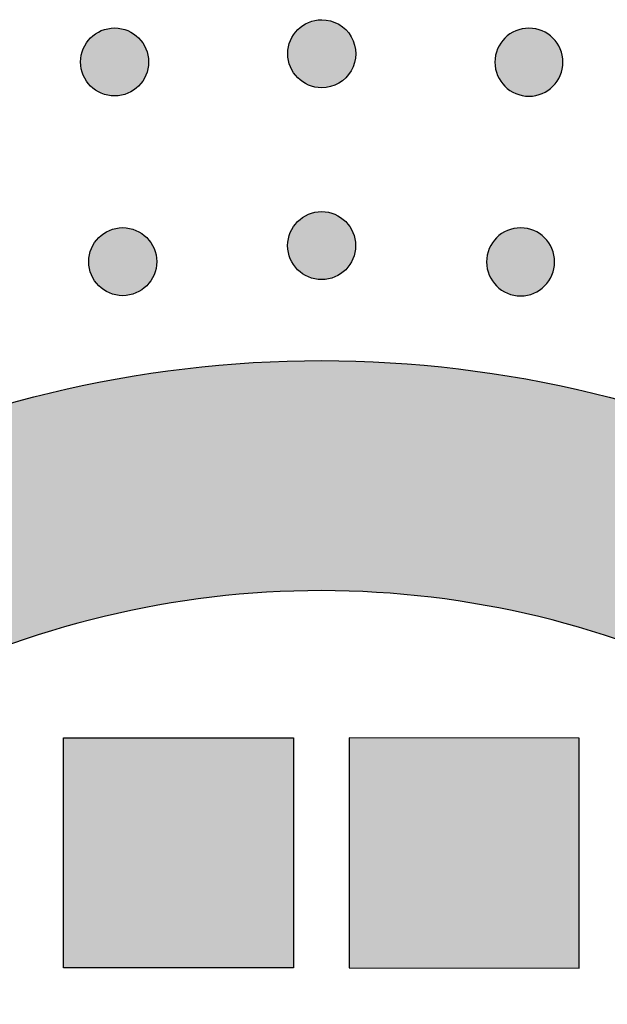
# Model space of a CAD drawing. Header units: millimetres. Extents: x -3873 to -97, y 912 to 4165.
# Tile 645 of 656: x -359 to -328, y 4113 to 4165. Entities that reach past the tile are written whole.
import ezdxf

# ---------------------------------------------------------------- set-up
doc = ezdxf.new("R2010")
doc.units = ezdxf.units.MM
doc.layers.add('pattern', color=7, linetype='Continuous', true_color=0x000000)

msp = doc.modelspace()

# ---------------------------------------------------------------- hatches: boundary and pattern name
at = {"layer": 'pattern'}
for points in [[(-342.766, 4164.637), (-342.727, 4164.636), (-342.687, 4164.635), (-342.647, 4164.632), (-342.607, 4164.629), (-342.566, 4164.625), (-342.526, 4164.62), (-342.485, 4164.614), (-342.443, 4164.607), (-342.402, 4164.598), (-342.361, 4164.589), (-342.32, 4164.579), (-342.278, 4164.568), (-342.237, 4164.555), (-342.195, 4164.542), (-342.154, 4164.527), (-342.113, 4164.511), (-342.072, 4164.495), (-342.032, 4164.477), (-341.992, 4164.458), (-341.952, 4164.438), (-341.912, 4164.416), (-341.873, 4164.394), (-341.834, 4164.371), (-341.796, 4164.346), (-341.758, 4164.321), (-341.721, 4164.295), (-341.684, 4164.267), (-341.648, 4164.239), (-341.613, 4164.209), (-341.579, 4164.179), (-341.545, 4164.148), (-341.512, 4164.116), (-341.48, 4164.083), (-341.449, 4164.049), (-341.419, 4164.015), (-341.389, 4163.979), (-341.361, 4163.943), (-341.334, 4163.907), (-341.307, 4163.87), (-341.282, 4163.832), (-341.258, 4163.793), (-341.234, 4163.755), (-341.212, 4163.715), (-341.191, 4163.676), (-341.171, 4163.636), (-341.152, 4163.595), (-341.134, 4163.555), (-341.118, 4163.514), (-341.102, 4163.473), (-341.087, 4163.432), (-341.074, 4163.39), (-341.062, 4163.349), (-341.05, 4163.307), (-341.04, 4163.266), (-341.031, 4163.225), (-341.023, 4163.183), (-341.016, 4163.142), (-341.01, 4163.101), (-341.005, 4163.061), (-341.001, 4163.02), (-340.998, 4162.98), (-340.995, 4162.94), (-340.994, 4162.9), (-340.994, 4162.861), (-340.994, 4162.821), (-340.996, 4162.782), (-340.998, 4162.741), (-341.001, 4162.701), (-341.005, 4162.661), (-341.01, 4162.62), (-341.016, 4162.579), (-341.024, 4162.538), (-341.032, 4162.497), (-341.041, 4162.455), (-341.051, 4162.414), (-341.063, 4162.372), (-341.075, 4162.331), (-341.089, 4162.29), (-341.103, 4162.249), (-341.119, 4162.208), (-341.136, 4162.167), (-341.154, 4162.126), (-341.173, 4162.086), (-341.193, 4162.046), (-341.214, 4162.006), (-341.236, 4161.967), (-341.259, 4161.928), (-341.284, 4161.89), (-341.309, 4161.852), (-341.336, 4161.815), (-341.363, 4161.779), (-341.392, 4161.743), (-341.421, 4161.707), (-341.451, 4161.673), (-341.482, 4161.639), (-341.515, 4161.606), (-341.547, 4161.574), (-341.581, 4161.543), (-341.616, 4161.513), (-341.651, 4161.484), (-341.687, 4161.455), (-341.723, 4161.428), (-341.761, 4161.402), (-341.798, 4161.376), (-341.837, 4161.352), (-341.876, 4161.329), (-341.915, 4161.307), (-341.955, 4161.285), (-341.995, 4161.265), (-342.035, 4161.246), (-342.076, 4161.229), (-342.116, 4161.212), (-342.157, 4161.196), (-342.199, 4161.182), (-342.24, 4161.168), (-342.281, 4161.156), (-342.323, 4161.145), (-342.364, 4161.135), (-342.406, 4161.125), (-342.447, 4161.117), (-342.488, 4161.11), (-342.529, 4161.104), (-342.57, 4161.099), (-342.61, 4161.095), (-342.651, 4161.092), (-342.691, 4161.09), (-342.73, 4161.088), (-342.77, 4161.088), (-342.809, 4161.088), (-342.849, 4161.09), (-342.889, 4161.092), (-342.929, 4161.095), (-342.97, 4161.099), (-343.01, 4161.105), (-343.051, 4161.111), (-343.092, 4161.118), (-343.134, 4161.126), (-343.175, 4161.135), (-343.216, 4161.146), (-343.258, 4161.157), (-343.299, 4161.169), (-343.34, 4161.183), (-343.382, 4161.197), (-343.423, 4161.213), (-343.463, 4161.23), (-343.504, 4161.248), (-343.544, 4161.267), (-343.584, 4161.287), (-343.624, 4161.308), (-343.663, 4161.33), (-343.702, 4161.354), (-343.74, 4161.378), (-343.778, 4161.404), (-343.815, 4161.43), (-343.852, 4161.457), (-343.888, 4161.486), (-343.923, 4161.515), (-343.957, 4161.546), (-343.991, 4161.577), (-344.024, 4161.609), (-344.056, 4161.642), (-344.087, 4161.676), (-344.117, 4161.71), (-344.147, 4161.745), (-344.175, 4161.781), (-344.202, 4161.818), (-344.229, 4161.855), (-344.254, 4161.893), (-344.278, 4161.931), (-344.302, 4161.97), (-344.324, 4162.009), (-344.345, 4162.049), (-344.365, 4162.089), (-344.384, 4162.129), (-344.402, 4162.17), (-344.418, 4162.211), (-344.434, 4162.252), (-344.448, 4162.293), (-344.462, 4162.334), (-344.474, 4162.376), (-344.486, 4162.417), (-344.496, 4162.459), (-344.505, 4162.5), (-344.513, 4162.541), (-344.52, 4162.582), (-344.526, 4162.623), (-344.531, 4162.664), (-344.535, 4162.705), (-344.538, 4162.745), (-344.541, 4162.785), (-344.542, 4162.825), (-344.542, 4162.864), (-344.542, 4162.903), (-344.54, 4162.943), (-344.538, 4162.983), (-344.535, 4163.023), (-344.531, 4163.064), (-344.526, 4163.105), (-344.519, 4163.146), (-344.512, 4163.187), (-344.504, 4163.228), (-344.495, 4163.269), (-344.485, 4163.311), (-344.473, 4163.352), (-344.461, 4163.393), (-344.447, 4163.435), (-344.433, 4163.476), (-344.417, 4163.517), (-344.4, 4163.558), (-344.382, 4163.598), (-344.363, 4163.639), (-344.343, 4163.679), (-344.322, 4163.718), (-344.3, 4163.758), (-344.277, 4163.796), (-344.252, 4163.835), (-344.227, 4163.872), (-344.2, 4163.91), (-344.173, 4163.946), (-344.144, 4163.982), (-344.115, 4164.017), (-344.085, 4164.052), (-344.053, 4164.085), (-344.021, 4164.118), (-343.988, 4164.15), (-343.955, 4164.181), (-343.92, 4164.212), (-343.885, 4164.241), (-343.849, 4164.269), (-343.812, 4164.297), (-343.775, 4164.323), (-343.737, 4164.348), (-343.699, 4164.373), (-343.66, 4164.396), (-343.621, 4164.418), (-343.581, 4164.439), (-343.541, 4164.459), (-343.501, 4164.478), (-343.46, 4164.496), (-343.42, 4164.513), (-343.378, 4164.528), (-343.337, 4164.543), (-343.296, 4164.556), (-343.255, 4164.569), (-343.213, 4164.58), (-343.172, 4164.59), (-343.13, 4164.599), (-343.089, 4164.607), (-343.048, 4164.614), (-343.007, 4164.62), (-342.966, 4164.625), (-342.926, 4164.63), (-342.885, 4164.633), (-342.845, 4164.635), (-342.806, 4164.636)], [(-352.326, 4163.686), (-352.354, 4163.713), (-352.383, 4163.74), (-352.413, 4163.767), (-352.444, 4163.793), (-352.475, 4163.819), (-352.508, 4163.844), (-352.541, 4163.869), (-352.575, 4163.893), (-352.61, 4163.916), (-352.646, 4163.939), (-352.682, 4163.961), (-352.72, 4163.982), (-352.758, 4164.003), (-352.796, 4164.023), (-352.836, 4164.041), (-352.876, 4164.059), (-352.917, 4164.076), (-352.958, 4164.092), (-353, 4164.108), (-353.042, 4164.122), (-353.085, 4164.135), (-353.129, 4164.147), (-353.173, 4164.158), (-353.217, 4164.168), (-353.262, 4164.176), (-353.307, 4164.184), (-353.352, 4164.19), (-353.397, 4164.196), (-353.443, 4164.2), (-353.489, 4164.203), (-353.535, 4164.205), (-353.58, 4164.205), (-353.626, 4164.205), (-353.672, 4164.203), (-353.718, 4164.2), (-353.764, 4164.196), (-353.809, 4164.19), (-353.854, 4164.184), (-353.899, 4164.176), (-353.944, 4164.168), (-353.988, 4164.158), (-354.032, 4164.147), (-354.076, 4164.135), (-354.119, 4164.122), (-354.161, 4164.108), (-354.203, 4164.092), (-354.244, 4164.076), (-354.285, 4164.059), (-354.325, 4164.041), (-354.365, 4164.023), (-354.403, 4164.003), (-354.441, 4163.982), (-354.479, 4163.961), (-354.515, 4163.939), (-354.551, 4163.916), (-354.586, 4163.893), (-354.62, 4163.869), (-354.653, 4163.844), (-354.686, 4163.819), (-354.717, 4163.793), (-354.748, 4163.767), (-354.778, 4163.74), (-354.807, 4163.713), (-354.835, 4163.686), (-354.863, 4163.657), (-354.89, 4163.628), (-354.917, 4163.598), (-354.943, 4163.568), (-354.969, 4163.536), (-354.994, 4163.504), (-355.018, 4163.47), (-355.042, 4163.436), (-355.066, 4163.401), (-355.089, 4163.366), (-355.111, 4163.329), (-355.132, 4163.292), (-355.152, 4163.254), (-355.172, 4163.215), (-355.191, 4163.176), (-355.209, 4163.136), (-355.226, 4163.095), (-355.242, 4163.054), (-355.257, 4163.012), (-355.271, 4162.969), (-355.284, 4162.926), (-355.296, 4162.883), (-355.307, 4162.839), (-355.317, 4162.794), (-355.326, 4162.75), (-355.334, 4162.705), (-355.34, 4162.66), (-355.345, 4162.614), (-355.349, 4162.569), (-355.352, 4162.523), (-355.354, 4162.477), (-355.355, 4162.431), (-355.354, 4162.385), (-355.352, 4162.339), (-355.349, 4162.293), (-355.345, 4162.248), (-355.34, 4162.202), (-355.334, 4162.157), (-355.326, 4162.112), (-355.317, 4162.067), (-355.307, 4162.023), (-355.296, 4161.979), (-355.284, 4161.936), (-355.271, 4161.893), (-355.257, 4161.85), (-355.242, 4161.808), (-355.226, 4161.767), (-355.209, 4161.726), (-355.191, 4161.686), (-355.172, 4161.647), (-355.152, 4161.608), (-355.132, 4161.57), (-355.111, 4161.533), (-355.089, 4161.496), (-355.066, 4161.46), (-355.042, 4161.426), (-355.018, 4161.391), (-354.994, 4161.358), (-354.969, 4161.326), (-354.943, 4161.294), (-354.917, 4161.263), (-354.89, 4161.233), (-354.863, 4161.204), (-354.835, 4161.176), (-354.807, 4161.149), (-354.778, 4161.122), (-354.748, 4161.095), (-354.717, 4161.069), (-354.686, 4161.043), (-354.653, 4161.018), (-354.62, 4160.993), (-354.586, 4160.969), (-354.551, 4160.946), (-354.515, 4160.923), (-354.479, 4160.901), (-354.441, 4160.88), (-354.403, 4160.859), (-354.365, 4160.839), (-354.325, 4160.821), (-354.285, 4160.803), (-354.244, 4160.786), (-354.203, 4160.769), (-354.161, 4160.754), (-354.119, 4160.74), (-354.076, 4160.727), (-354.032, 4160.715), (-353.988, 4160.704), (-353.944, 4160.694), (-353.899, 4160.686), (-353.854, 4160.678), (-353.809, 4160.671), (-353.764, 4160.666), (-353.718, 4160.662), (-353.672, 4160.659), (-353.626, 4160.657), (-353.58, 4160.657), (-353.535, 4160.657), (-353.489, 4160.659), (-353.443, 4160.662), (-353.397, 4160.666), (-353.352, 4160.671), (-353.307, 4160.678), (-353.262, 4160.686), (-353.217, 4160.694), (-353.173, 4160.704), (-353.129, 4160.715), (-353.085, 4160.727), (-353.042, 4160.74), (-353, 4160.754), (-352.958, 4160.769), (-352.917, 4160.786), (-352.876, 4160.803), (-352.836, 4160.821), (-352.796, 4160.839), (-352.758, 4160.859), (-352.72, 4160.88), (-352.682, 4160.901), (-352.646, 4160.923), (-352.61, 4160.946), (-352.575, 4160.969), (-352.541, 4160.993), (-352.508, 4161.018), (-352.475, 4161.043), (-352.444, 4161.069), (-352.413, 4161.095), (-352.383, 4161.122), (-352.354, 4161.149), (-352.326, 4161.176), (-352.298, 4161.204), (-352.271, 4161.233), (-352.244, 4161.263), (-352.218, 4161.294), (-352.192, 4161.326), (-352.167, 4161.358), (-352.143, 4161.391), (-352.119, 4161.426), (-352.095, 4161.46), (-352.072, 4161.496), (-352.05, 4161.533), (-352.029, 4161.57), (-352.009, 4161.608), (-351.989, 4161.647), (-351.97, 4161.686), (-351.952, 4161.726), (-351.935, 4161.767), (-351.919, 4161.808), (-351.904, 4161.85), (-351.89, 4161.893), (-351.877, 4161.936), (-351.865, 4161.979), (-351.854, 4162.023), (-351.844, 4162.067), (-351.835, 4162.112), (-351.827, 4162.157), (-351.821, 4162.202), (-351.816, 4162.248), (-351.812, 4162.293), (-351.809, 4162.339), (-351.807, 4162.385), (-351.806, 4162.431), (-351.807, 4162.477), (-351.809, 4162.523), (-351.812, 4162.569), (-351.816, 4162.614), (-351.821, 4162.66), (-351.827, 4162.705), (-351.835, 4162.75), (-351.844, 4162.794), (-351.854, 4162.839), (-351.865, 4162.883), (-351.877, 4162.926), (-351.89, 4162.969), (-351.904, 4163.012), (-351.919, 4163.054), (-351.935, 4163.095), (-351.952, 4163.136), (-351.97, 4163.176), (-351.989, 4163.215), (-352.009, 4163.254), (-352.029, 4163.292), (-352.05, 4163.329), (-352.072, 4163.366), (-352.095, 4163.401), (-352.119, 4163.436), (-352.143, 4163.47), (-352.167, 4163.504), (-352.192, 4163.536), (-352.218, 4163.568), (-352.244, 4163.598), (-352.271, 4163.628), (-352.298, 4163.657)], [(-333.209, 4163.676), (-333.181, 4163.704), (-333.152, 4163.731), (-333.122, 4163.758), (-333.091, 4163.784), (-333.06, 4163.81), (-333.027, 4163.835), (-332.994, 4163.86), (-332.96, 4163.884), (-332.925, 4163.907), (-332.889, 4163.93), (-332.853, 4163.952), (-332.815, 4163.973), (-332.777, 4163.993), (-332.739, 4164.013), (-332.699, 4164.032), (-332.659, 4164.05), (-332.618, 4164.067), (-332.577, 4164.083), (-332.535, 4164.098), (-332.492, 4164.112), (-332.449, 4164.125), (-332.406, 4164.137), (-332.362, 4164.148), (-332.318, 4164.158), (-332.273, 4164.166), (-332.228, 4164.174), (-332.183, 4164.18), (-332.137, 4164.186), (-332.092, 4164.19), (-332.046, 4164.193), (-332, 4164.194), (-331.954, 4164.195), (-331.908, 4164.194), (-331.862, 4164.192), (-331.817, 4164.189), (-331.771, 4164.185), (-331.725, 4164.18), (-331.68, 4164.173), (-331.635, 4164.166), (-331.591, 4164.157), (-331.546, 4164.147), (-331.502, 4164.136), (-331.459, 4164.124), (-331.416, 4164.111), (-331.374, 4164.097), (-331.332, 4164.081), (-331.29, 4164.065), (-331.25, 4164.048), (-331.21, 4164.03), (-331.17, 4164.011), (-331.131, 4163.992), (-331.093, 4163.971), (-331.056, 4163.95), (-331.02, 4163.928), (-330.984, 4163.905), (-330.949, 4163.882), (-330.915, 4163.858), (-330.882, 4163.833), (-330.849, 4163.808), (-330.818, 4163.782), (-330.787, 4163.756), (-330.757, 4163.729), (-330.728, 4163.702), (-330.7, 4163.674), (-330.673, 4163.646), (-330.645, 4163.617), (-330.619, 4163.587), (-330.593, 4163.556), (-330.567, 4163.525), (-330.542, 4163.492), (-330.517, 4163.459), (-330.493, 4163.425), (-330.47, 4163.39), (-330.447, 4163.354), (-330.425, 4163.317), (-330.404, 4163.28), (-330.383, 4163.242), (-330.364, 4163.203), (-330.345, 4163.164), (-330.327, 4163.124), (-330.31, 4163.083), (-330.294, 4163.042), (-330.279, 4163), (-330.265, 4162.957), (-330.252, 4162.914), (-330.24, 4162.871), (-330.229, 4162.827), (-330.219, 4162.783), (-330.21, 4162.738), (-330.203, 4162.693), (-330.196, 4162.648), (-330.191, 4162.602), (-330.187, 4162.557), (-330.184, 4162.511), (-330.182, 4162.465), (-330.182, 4162.419), (-330.182, 4162.373), (-330.184, 4162.327), (-330.187, 4162.281), (-330.191, 4162.236), (-330.197, 4162.19), (-330.203, 4162.145), (-330.211, 4162.1), (-330.22, 4162.055), (-330.229, 4162.011), (-330.24, 4161.967), (-330.253, 4161.924), (-330.266, 4161.881), (-330.28, 4161.838), (-330.295, 4161.796), (-330.311, 4161.755), (-330.328, 4161.714), (-330.346, 4161.674), (-330.365, 4161.635), (-330.385, 4161.596), (-330.405, 4161.558), (-330.427, 4161.521), (-330.449, 4161.484), (-330.471, 4161.449), (-330.495, 4161.414), (-330.519, 4161.38), (-330.544, 4161.347), (-330.569, 4161.314), (-330.595, 4161.283), (-330.621, 4161.252), (-330.648, 4161.222), (-330.675, 4161.193), (-330.702, 4161.165), (-330.731, 4161.137), (-330.76, 4161.11), (-330.79, 4161.083), (-330.82, 4161.057), (-330.852, 4161.032), (-330.884, 4161.006), (-330.918, 4160.982), (-330.952, 4160.958), (-330.987, 4160.934), (-331.023, 4160.912), (-331.059, 4160.89), (-331.096, 4160.868), (-331.134, 4160.848), (-331.173, 4160.828), (-331.213, 4160.81), (-331.253, 4160.792), (-331.293, 4160.775), (-331.335, 4160.759), (-331.377, 4160.743), (-331.419, 4160.729), (-331.462, 4160.716), (-331.506, 4160.704), (-331.55, 4160.693), (-331.594, 4160.684), (-331.639, 4160.675), (-331.684, 4160.667), (-331.729, 4160.661), (-331.774, 4160.656), (-331.82, 4160.652), (-331.866, 4160.649), (-331.912, 4160.647), (-331.958, 4160.646), (-332.003, 4160.647), (-332.049, 4160.649), (-332.095, 4160.652), (-332.141, 4160.656), (-332.186, 4160.661), (-332.231, 4160.668), (-332.276, 4160.676), (-332.321, 4160.684), (-332.365, 4160.694), (-332.409, 4160.705), (-332.453, 4160.717), (-332.496, 4160.73), (-332.538, 4160.745), (-332.58, 4160.76), (-332.621, 4160.776), (-332.662, 4160.793), (-332.702, 4160.811), (-332.742, 4160.83), (-332.78, 4160.85), (-332.818, 4160.87), (-332.856, 4160.891), (-332.892, 4160.913), (-332.928, 4160.936), (-332.963, 4160.96), (-332.997, 4160.984), (-333.03, 4161.008), (-333.062, 4161.034), (-333.094, 4161.059), (-333.125, 4161.086), (-333.155, 4161.112), (-333.184, 4161.14), (-333.212, 4161.167), (-333.239, 4161.195), (-333.266, 4161.224), (-333.293, 4161.254), (-333.319, 4161.285), (-333.345, 4161.317), (-333.37, 4161.349), (-333.395, 4161.383), (-333.419, 4161.417), (-333.442, 4161.452), (-333.465, 4161.487), (-333.487, 4161.524), (-333.508, 4161.561), (-333.529, 4161.599), (-333.548, 4161.638), (-333.567, 4161.677), (-333.585, 4161.717), (-333.602, 4161.758), (-333.618, 4161.8), (-333.633, 4161.842), (-333.647, 4161.884), (-333.66, 4161.927), (-333.672, 4161.97), (-333.683, 4162.014), (-333.693, 4162.059), (-333.702, 4162.103), (-333.709, 4162.148), (-333.716, 4162.194), (-333.721, 4162.239), (-333.725, 4162.285), (-333.728, 4162.331), (-333.73, 4162.376), (-333.73, 4162.422), (-333.73, 4162.468), (-333.728, 4162.514), (-333.725, 4162.56), (-333.721, 4162.606), (-333.715, 4162.651), (-333.709, 4162.696), (-333.701, 4162.741), (-333.692, 4162.786), (-333.682, 4162.83), (-333.671, 4162.874), (-333.659, 4162.917), (-333.646, 4162.96), (-333.632, 4163.003), (-333.617, 4163.045), (-333.601, 4163.086), (-333.584, 4163.127), (-333.566, 4163.167), (-333.547, 4163.206), (-333.527, 4163.245), (-333.506, 4163.283), (-333.485, 4163.32), (-333.463, 4163.357), (-333.44, 4163.392), (-333.417, 4163.427), (-333.393, 4163.461), (-333.368, 4163.495), (-333.343, 4163.527), (-333.317, 4163.559), (-333.291, 4163.589), (-333.264, 4163.619), (-333.237, 4163.648)], [(-341.518, 4154.105), (-341.546, 4154.133), (-341.575, 4154.16), (-341.605, 4154.186), (-341.636, 4154.213), (-341.668, 4154.238), (-341.7, 4154.264), (-341.733, 4154.288), (-341.767, 4154.312), (-341.802, 4154.336), (-341.838, 4154.359), (-341.875, 4154.381), (-341.912, 4154.402), (-341.95, 4154.422), (-341.989, 4154.442), (-342.028, 4154.461), (-342.068, 4154.479), (-342.109, 4154.496), (-342.15, 4154.512), (-342.192, 4154.527), (-342.235, 4154.541), (-342.278, 4154.554), (-342.321, 4154.566), (-342.365, 4154.577), (-342.409, 4154.587), (-342.454, 4154.596), (-342.499, 4154.603), (-342.544, 4154.61), (-342.59, 4154.615), (-342.635, 4154.619), (-342.681, 4154.622), (-342.727, 4154.624), (-342.773, 4154.625), (-342.819, 4154.624), (-342.865, 4154.622), (-342.91, 4154.619), (-342.956, 4154.615), (-343.001, 4154.61), (-343.047, 4154.603), (-343.092, 4154.596), (-343.136, 4154.587), (-343.181, 4154.577), (-343.225, 4154.566), (-343.268, 4154.554), (-343.311, 4154.541), (-343.353, 4154.527), (-343.395, 4154.512), (-343.437, 4154.496), (-343.477, 4154.479), (-343.518, 4154.461), (-343.557, 4154.442), (-343.596, 4154.422), (-343.634, 4154.402), (-343.671, 4154.381), (-343.707, 4154.359), (-343.743, 4154.336), (-343.778, 4154.312), (-343.812, 4154.288), (-343.846, 4154.264), (-343.878, 4154.238), (-343.91, 4154.213), (-343.94, 4154.186), (-343.97, 4154.16), (-343.999, 4154.133), (-344.027, 4154.105), (-344.055, 4154.077), (-344.082, 4154.048), (-344.109, 4154.018), (-344.135, 4153.987), (-344.161, 4153.956), (-344.186, 4153.923), (-344.211, 4153.89), (-344.235, 4153.856), (-344.258, 4153.821), (-344.281, 4153.785), (-344.303, 4153.749), (-344.324, 4153.711), (-344.345, 4153.673), (-344.364, 4153.635), (-344.383, 4153.595), (-344.401, 4153.555), (-344.418, 4153.514), (-344.434, 4153.473), (-344.449, 4153.431), (-344.463, 4153.389), (-344.477, 4153.346), (-344.489, 4153.302), (-344.5, 4153.258), (-344.509, 4153.214), (-344.518, 4153.169), (-344.526, 4153.124), (-344.532, 4153.079), (-344.538, 4153.034), (-344.542, 4152.988), (-344.545, 4152.942), (-344.546, 4152.896), (-344.547, 4152.85), (-344.546, 4152.804), (-344.545, 4152.759), (-344.542, 4152.713), (-344.538, 4152.667), (-344.532, 4152.622), (-344.526, 4152.576), (-344.518, 4152.531), (-344.509, 4152.487), (-344.5, 4152.443), (-344.489, 4152.399), (-344.477, 4152.355), (-344.463, 4152.312), (-344.449, 4152.27), (-344.434, 4152.228), (-344.418, 4152.186), (-344.401, 4152.146), (-344.383, 4152.106), (-344.364, 4152.066), (-344.345, 4152.027), (-344.324, 4151.989), (-344.303, 4151.952), (-344.281, 4151.916), (-344.258, 4151.88), (-344.235, 4151.845), (-344.211, 4151.811), (-344.186, 4151.778), (-344.161, 4151.745), (-344.135, 4151.714), (-344.109, 4151.683), (-344.082, 4151.653), (-344.055, 4151.624), (-344.027, 4151.596), (-343.999, 4151.568), (-343.97, 4151.541), (-343.94, 4151.514), (-343.91, 4151.488), (-343.878, 4151.462), (-343.846, 4151.437), (-343.812, 4151.412), (-343.778, 4151.388), (-343.743, 4151.365), (-343.707, 4151.342), (-343.671, 4151.32), (-343.634, 4151.299), (-343.596, 4151.278), (-343.557, 4151.259), (-343.518, 4151.24), (-343.477, 4151.222), (-343.437, 4151.205), (-343.395, 4151.189), (-343.353, 4151.174), (-343.311, 4151.16), (-343.268, 4151.147), (-343.225, 4151.135), (-343.181, 4151.124), (-343.136, 4151.114), (-343.092, 4151.105), (-343.047, 4151.097), (-343.001, 4151.091), (-342.956, 4151.086), (-342.91, 4151.081), (-342.865, 4151.078), (-342.819, 4151.077), (-342.773, 4151.076), (-342.727, 4151.077), (-342.681, 4151.078), (-342.635, 4151.081), (-342.59, 4151.086), (-342.544, 4151.091), (-342.499, 4151.097), (-342.454, 4151.105), (-342.409, 4151.114), (-342.365, 4151.124), (-342.321, 4151.135), (-342.278, 4151.147), (-342.235, 4151.16), (-342.192, 4151.174), (-342.15, 4151.189), (-342.109, 4151.205), (-342.068, 4151.222), (-342.028, 4151.24), (-341.989, 4151.259), (-341.95, 4151.278), (-341.912, 4151.299), (-341.875, 4151.32), (-341.838, 4151.342), (-341.802, 4151.365), (-341.767, 4151.388), (-341.733, 4151.412), (-341.7, 4151.437), (-341.668, 4151.462), (-341.636, 4151.488), (-341.605, 4151.514), (-341.575, 4151.541), (-341.546, 4151.568), (-341.518, 4151.596), (-341.491, 4151.624), (-341.463, 4151.653), (-341.437, 4151.683), (-341.41, 4151.714), (-341.385, 4151.745), (-341.359, 4151.778), (-341.335, 4151.811), (-341.311, 4151.845), (-341.287, 4151.88), (-341.265, 4151.916), (-341.243, 4151.952), (-341.221, 4151.989), (-341.201, 4152.027), (-341.181, 4152.066), (-341.162, 4152.106), (-341.144, 4152.146), (-341.127, 4152.186), (-341.111, 4152.228), (-341.096, 4152.27), (-341.082, 4152.312), (-341.069, 4152.355), (-341.057, 4152.399), (-341.046, 4152.443), (-341.036, 4152.487), (-341.027, 4152.531), (-341.02, 4152.576), (-341.013, 4152.622), (-341.008, 4152.667), (-341.004, 4152.713), (-341.001, 4152.759), (-340.999, 4152.804), (-340.998, 4152.85), (-340.999, 4152.896), (-341.001, 4152.942), (-341.004, 4152.988), (-341.008, 4153.034), (-341.013, 4153.079), (-341.02, 4153.124), (-341.027, 4153.169), (-341.036, 4153.214), (-341.046, 4153.258), (-341.057, 4153.302), (-341.069, 4153.346), (-341.082, 4153.389), (-341.096, 4153.431), (-341.111, 4153.473), (-341.127, 4153.514), (-341.144, 4153.555), (-341.162, 4153.595), (-341.181, 4153.635), (-341.201, 4153.673), (-341.221, 4153.711), (-341.243, 4153.749), (-341.265, 4153.785), (-341.287, 4153.821), (-341.311, 4153.856), (-341.335, 4153.89), (-341.359, 4153.923), (-341.385, 4153.956), (-341.41, 4153.987), (-341.437, 4154.018), (-341.463, 4154.048), (-341.491, 4154.077)], [(-351.9, 4153.269), (-351.928, 4153.296), (-351.957, 4153.324), (-351.987, 4153.35), (-352.018, 4153.377), (-352.05, 4153.402), (-352.082, 4153.428), (-352.115, 4153.452), (-352.15, 4153.476), (-352.184, 4153.5), (-352.22, 4153.522), (-352.257, 4153.544), (-352.294, 4153.566), (-352.332, 4153.586), (-352.371, 4153.606), (-352.41, 4153.625), (-352.45, 4153.643), (-352.491, 4153.66), (-352.532, 4153.676), (-352.574, 4153.691), (-352.617, 4153.705), (-352.66, 4153.718), (-352.703, 4153.73), (-352.747, 4153.741), (-352.791, 4153.751), (-352.836, 4153.76), (-352.881, 4153.767), (-352.926, 4153.774), (-352.972, 4153.779), (-353.017, 4153.783), (-353.063, 4153.786), (-353.109, 4153.788), (-353.155, 4153.789), (-353.201, 4153.788), (-353.247, 4153.786), (-353.293, 4153.783), (-353.338, 4153.779), (-353.384, 4153.774), (-353.429, 4153.767), (-353.474, 4153.76), (-353.518, 4153.751), (-353.563, 4153.741), (-353.607, 4153.73), (-353.65, 4153.718), (-353.693, 4153.705), (-353.736, 4153.691), (-353.778, 4153.676), (-353.819, 4153.66), (-353.86, 4153.643), (-353.9, 4153.625), (-353.939, 4153.606), (-353.978, 4153.586), (-354.016, 4153.566), (-354.053, 4153.544), (-354.09, 4153.522), (-354.125, 4153.5), (-354.16, 4153.476), (-354.194, 4153.452), (-354.228, 4153.428), (-354.26, 4153.402), (-354.292, 4153.377), (-354.322, 4153.35), (-354.352, 4153.324), (-354.381, 4153.296), (-354.41, 4153.269), (-354.437, 4153.241), (-354.464, 4153.212), (-354.491, 4153.182), (-354.517, 4153.151), (-354.543, 4153.119), (-354.568, 4153.087), (-354.593, 4153.054), (-354.617, 4153.02), (-354.64, 4152.985), (-354.663, 4152.949), (-354.685, 4152.913), (-354.706, 4152.875), (-354.727, 4152.837), (-354.747, 4152.799), (-354.765, 4152.759), (-354.783, 4152.719), (-354.8, 4152.678), (-354.816, 4152.637), (-354.832, 4152.595), (-354.846, 4152.553), (-354.859, 4152.51), (-354.871, 4152.466), (-354.882, 4152.422), (-354.892, 4152.378), (-354.9, 4152.333), (-354.908, 4152.288), (-354.914, 4152.243), (-354.92, 4152.198), (-354.924, 4152.152), (-354.927, 4152.106), (-354.929, 4152.06), (-354.929, 4152.014), (-354.929, 4151.968), (-354.927, 4151.922), (-354.924, 4151.877), (-354.92, 4151.831), (-354.914, 4151.786), (-354.908, 4151.74), (-354.9, 4151.695), (-354.892, 4151.651), (-354.882, 4151.606), (-354.871, 4151.563), (-354.859, 4151.519), (-354.846, 4151.476), (-354.832, 4151.434), (-354.816, 4151.392), (-354.8, 4151.35), (-354.783, 4151.31), (-354.765, 4151.269), (-354.747, 4151.23), (-354.727, 4151.191), (-354.706, 4151.153), (-354.685, 4151.116), (-354.663, 4151.08), (-354.64, 4151.044), (-354.617, 4151.009), (-354.593, 4150.975), (-354.568, 4150.942), (-354.543, 4150.909), (-354.517, 4150.877), (-354.491, 4150.847), (-354.464, 4150.817), (-354.437, 4150.788), (-354.41, 4150.76), (-354.381, 4150.732), (-354.352, 4150.705), (-354.322, 4150.678), (-354.292, 4150.652), (-354.26, 4150.626), (-354.228, 4150.601), (-354.194, 4150.576), (-354.16, 4150.552), (-354.125, 4150.529), (-354.09, 4150.506), (-354.053, 4150.484), (-354.016, 4150.463), (-353.978, 4150.442), (-353.939, 4150.423), (-353.9, 4150.404), (-353.86, 4150.386), (-353.819, 4150.369), (-353.778, 4150.353), (-353.736, 4150.338), (-353.693, 4150.324), (-353.65, 4150.31), (-353.607, 4150.298), (-353.563, 4150.288), (-353.518, 4150.278), (-353.474, 4150.269), (-353.429, 4150.261), (-353.384, 4150.255), (-353.338, 4150.249), (-353.293, 4150.245), (-353.247, 4150.242), (-353.201, 4150.241), (-353.155, 4150.24), (-353.109, 4150.241), (-353.063, 4150.242), (-353.017, 4150.245), (-352.972, 4150.249), (-352.926, 4150.255), (-352.881, 4150.261), (-352.836, 4150.269), (-352.791, 4150.278), (-352.747, 4150.288), (-352.703, 4150.298), (-352.66, 4150.31), (-352.617, 4150.324), (-352.574, 4150.338), (-352.532, 4150.353), (-352.491, 4150.369), (-352.45, 4150.386), (-352.41, 4150.404), (-352.371, 4150.423), (-352.332, 4150.442), (-352.294, 4150.463), (-352.257, 4150.484), (-352.22, 4150.506), (-352.184, 4150.529), (-352.15, 4150.552), (-352.115, 4150.576), (-352.082, 4150.601), (-352.05, 4150.626), (-352.018, 4150.652), (-351.987, 4150.678), (-351.957, 4150.705), (-351.928, 4150.732), (-351.9, 4150.76), (-351.873, 4150.788), (-351.846, 4150.817), (-351.819, 4150.847), (-351.793, 4150.877), (-351.767, 4150.909), (-351.742, 4150.942), (-351.717, 4150.975), (-351.693, 4151.009), (-351.67, 4151.044), (-351.647, 4151.08), (-351.625, 4151.116), (-351.604, 4151.153), (-351.583, 4151.191), (-351.563, 4151.23), (-351.545, 4151.269), (-351.527, 4151.31), (-351.51, 4151.35), (-351.493, 4151.392), (-351.478, 4151.434), (-351.464, 4151.476), (-351.451, 4151.519), (-351.439, 4151.563), (-351.428, 4151.606), (-351.418, 4151.651), (-351.41, 4151.695), (-351.402, 4151.74), (-351.395, 4151.786), (-351.39, 4151.831), (-351.386, 4151.877), (-351.383, 4151.922), (-351.381, 4151.968), (-351.381, 4152.014), (-351.381, 4152.06), (-351.383, 4152.106), (-351.386, 4152.152), (-351.39, 4152.198), (-351.395, 4152.243), (-351.402, 4152.288), (-351.41, 4152.333), (-351.418, 4152.378), (-351.428, 4152.422), (-351.439, 4152.466), (-351.451, 4152.51), (-351.464, 4152.553), (-351.478, 4152.595), (-351.493, 4152.637), (-351.51, 4152.678), (-351.527, 4152.719), (-351.545, 4152.759), (-351.563, 4152.799), (-351.583, 4152.837), (-351.604, 4152.875), (-351.625, 4152.913), (-351.647, 4152.949), (-351.67, 4152.985), (-351.693, 4153.02), (-351.717, 4153.054), (-351.742, 4153.087), (-351.767, 4153.119), (-351.793, 4153.151), (-351.819, 4153.182), (-351.846, 4153.212), (-351.873, 4153.241)], [(-333.645, 4153.26), (-333.617, 4153.288), (-333.588, 4153.315), (-333.558, 4153.342), (-333.527, 4153.368), (-333.495, 4153.393), (-333.463, 4153.419), (-333.429, 4153.443), (-333.395, 4153.467), (-333.36, 4153.491), (-333.325, 4153.513), (-333.288, 4153.535), (-333.251, 4153.557), (-333.213, 4153.577), (-333.174, 4153.597), (-333.135, 4153.616), (-333.095, 4153.633), (-333.054, 4153.65), (-333.012, 4153.666), (-332.97, 4153.682), (-332.928, 4153.696), (-332.885, 4153.709), (-332.841, 4153.721), (-332.798, 4153.732), (-332.753, 4153.741), (-332.709, 4153.75), (-332.664, 4153.758), (-332.618, 4153.764), (-332.573, 4153.769), (-332.527, 4153.773), (-332.481, 4153.776), (-332.436, 4153.778), (-332.39, 4153.779), (-332.344, 4153.778), (-332.298, 4153.776), (-332.252, 4153.773), (-332.206, 4153.769), (-332.161, 4153.764), (-332.116, 4153.757), (-332.071, 4153.749), (-332.026, 4153.741), (-331.982, 4153.731), (-331.938, 4153.72), (-331.895, 4153.708), (-331.852, 4153.695), (-331.809, 4153.68), (-331.767, 4153.665), (-331.726, 4153.649), (-331.685, 4153.632), (-331.645, 4153.614), (-331.606, 4153.595), (-331.567, 4153.576), (-331.529, 4153.555), (-331.492, 4153.534), (-331.455, 4153.512), (-331.419, 4153.489), (-331.385, 4153.465), (-331.351, 4153.441), (-331.317, 4153.417), (-331.285, 4153.391), (-331.253, 4153.366), (-331.223, 4153.339), (-331.193, 4153.313), (-331.164, 4153.285), (-331.136, 4153.258), (-331.108, 4153.23), (-331.081, 4153.201), (-331.054, 4153.171), (-331.028, 4153.14), (-331.002, 4153.108), (-330.977, 4153.076), (-330.952, 4153.043), (-330.928, 4153.008), (-330.905, 4152.973), (-330.882, 4152.938), (-330.86, 4152.901), (-330.839, 4152.864), (-330.819, 4152.826), (-330.799, 4152.787), (-330.78, 4152.748), (-330.762, 4152.708), (-330.745, 4152.667), (-330.729, 4152.625), (-330.714, 4152.583), (-330.7, 4152.541), (-330.687, 4152.498), (-330.675, 4152.455), (-330.664, 4152.411), (-330.654, 4152.366), (-330.646, 4152.322), (-330.638, 4152.277), (-330.632, 4152.231), (-330.626, 4152.186), (-330.622, 4152.14), (-330.619, 4152.095), (-330.618, 4152.049), (-330.617, 4152.003), (-330.618, 4151.957), (-330.62, 4151.911), (-330.623, 4151.865), (-330.627, 4151.819), (-330.632, 4151.774), (-330.639, 4151.729), (-330.646, 4151.684), (-330.655, 4151.639), (-330.665, 4151.595), (-330.676, 4151.551), (-330.688, 4151.508), (-330.701, 4151.465), (-330.715, 4151.422), (-330.73, 4151.38), (-330.747, 4151.339), (-330.764, 4151.298), (-330.782, 4151.258), (-330.801, 4151.219), (-330.82, 4151.18), (-330.841, 4151.142), (-330.862, 4151.105), (-330.884, 4151.068), (-330.907, 4151.033), (-330.93, 4150.998), (-330.954, 4150.964), (-330.979, 4150.93), (-331.004, 4150.898), (-331.03, 4150.866), (-331.056, 4150.836), (-331.083, 4150.806), (-331.11, 4150.777), (-331.138, 4150.749), (-331.166, 4150.721), (-331.195, 4150.694), (-331.225, 4150.667), (-331.256, 4150.641), (-331.287, 4150.615), (-331.32, 4150.59), (-331.353, 4150.565), (-331.387, 4150.541), (-331.422, 4150.518), (-331.458, 4150.495), (-331.495, 4150.473), (-331.532, 4150.452), (-331.57, 4150.432), (-331.609, 4150.412), (-331.648, 4150.393), (-331.688, 4150.375), (-331.729, 4150.358), (-331.77, 4150.342), (-331.812, 4150.327), (-331.855, 4150.313), (-331.898, 4150.3), (-331.941, 4150.288), (-331.985, 4150.277), (-332.029, 4150.267), (-332.074, 4150.259), (-332.119, 4150.251), (-332.164, 4150.245), (-332.21, 4150.239), (-332.255, 4150.235), (-332.301, 4150.232), (-332.347, 4150.231), (-332.393, 4150.23), (-332.439, 4150.231), (-332.485, 4150.233), (-332.531, 4150.236), (-332.576, 4150.24), (-332.622, 4150.245), (-332.667, 4150.252), (-332.712, 4150.259), (-332.757, 4150.268), (-332.801, 4150.278), (-332.845, 4150.289), (-332.888, 4150.301), (-332.931, 4150.314), (-332.974, 4150.328), (-333.016, 4150.344), (-333.057, 4150.36), (-333.098, 4150.377), (-333.138, 4150.395), (-333.177, 4150.414), (-333.216, 4150.433), (-333.254, 4150.454), (-333.291, 4150.475), (-333.328, 4150.497), (-333.363, 4150.52), (-333.398, 4150.543), (-333.432, 4150.567), (-333.465, 4150.592), (-333.498, 4150.617), (-333.529, 4150.643), (-333.56, 4150.669), (-333.59, 4150.696), (-333.619, 4150.723), (-333.647, 4150.751), (-333.675, 4150.779), (-333.702, 4150.808), (-333.729, 4150.838), (-333.755, 4150.869), (-333.78, 4150.901), (-333.806, 4150.933), (-333.83, 4150.966), (-333.854, 4151), (-333.878, 4151.035), (-333.9, 4151.071), (-333.922, 4151.108), (-333.944, 4151.145), (-333.964, 4151.183), (-333.984, 4151.222), (-334.002, 4151.261), (-334.02, 4151.301), (-334.037, 4151.342), (-334.053, 4151.383), (-334.069, 4151.425), (-334.083, 4151.468), (-334.096, 4151.511), (-334.108, 4151.554), (-334.119, 4151.598), (-334.128, 4151.642), (-334.137, 4151.687), (-334.145, 4151.732), (-334.151, 4151.777), (-334.156, 4151.823), (-334.16, 4151.868), (-334.163, 4151.914), (-334.165, 4151.96), (-334.166, 4152.006), (-334.165, 4152.052), (-334.163, 4152.098), (-334.16, 4152.144), (-334.156, 4152.189), (-334.151, 4152.235), (-334.144, 4152.28), (-334.136, 4152.325), (-334.128, 4152.37), (-334.118, 4152.414), (-334.107, 4152.458), (-334.095, 4152.501), (-334.082, 4152.544), (-334.067, 4152.587), (-334.052, 4152.629), (-334.036, 4152.67), (-334.019, 4152.711), (-334.001, 4152.751), (-333.982, 4152.79), (-333.962, 4152.829), (-333.942, 4152.867), (-333.921, 4152.904), (-333.899, 4152.941), (-333.876, 4152.976), (-333.852, 4153.011), (-333.828, 4153.045), (-333.804, 4153.079), (-333.778, 4153.111), (-333.753, 4153.143), (-333.726, 4153.173), (-333.7, 4153.203), (-333.672, 4153.232)], [(-315.27, 4140.21), (-313.856, 4139.469), (-312.456, 4138.697), (-311.07, 4137.895), (-309.699, 4137.065), (-308.345, 4136.205), (-307.008, 4135.317), (-305.689, 4134.401), (-304.389, 4133.458), (-303.108, 4132.488), (-301.849, 4131.492), (-300.61, 4130.47), (-299.394, 4129.424), (-298.201, 4128.354), (-297.031, 4127.261), (-295.886, 4126.145), (-294.765, 4125.008), (-293.089, 4123.229), (-291.452, 4121.406), (-289.856, 4119.542), (-288.303, 4117.637), (-286.795, 4115.694), (-285.333, 4113.713), (-283.917, 4111.696), (-282.551, 4109.645), (-281.233, 4107.562), (-279.967, 4105.449), (-278.753, 4103.307), (-277.591, 4101.138), (-276.483, 4098.944), (-275.43, 4096.728), (-274.431, 4094.491), (-273.489, 4092.236), (-279.896, 4075.552), (-284.615, 4087.74), (-285.447, 4089.732), (-286.329, 4091.706), (-287.259, 4093.663), (-288.237, 4095.6), (-289.262, 4097.514), (-290.335, 4099.406), (-291.453, 4101.272), (-292.615, 4103.111), (-293.822, 4104.921), (-295.072, 4106.702), (-296.363, 4108.451), (-297.695, 4110.167), (-299.065, 4111.849), (-300.474, 4113.495), (-301.919, 4115.104), (-303.4, 4116.674), (-304.347, 4117.636), (-305.315, 4118.579), (-306.304, 4119.503), (-307.313, 4120.408), (-308.341, 4121.293), (-309.388, 4122.156), (-310.453, 4122.998), (-311.536, 4123.818), (-312.635, 4124.615), (-313.75, 4125.39), (-314.88, 4126.141), (-316.025, 4126.867), (-317.184, 4127.57), (-318.356, 4128.247), (-319.54, 4128.9), (-320.735, 4129.527), (-322.009, 4130.155), (-323.304, 4130.747), (-324.619, 4131.302), (-325.953, 4131.82), (-327.304, 4132.299), (-328.671, 4132.738), (-330.051, 4133.137), (-331.443, 4133.495), (-332.845, 4133.811), (-334.255, 4134.086), (-335.671, 4134.319), (-337.092, 4134.51), (-338.515, 4134.658), (-339.939, 4134.764), (-341.362, 4134.828), (-342.781, 4134.851), (-344.201, 4134.83), (-345.624, 4134.767), (-347.048, 4134.662), (-348.471, 4134.515), (-349.892, 4134.326), (-351.309, 4134.094), (-352.719, 4133.821), (-354.121, 4133.506), (-355.513, 4133.149), (-356.894, 4132.751), (-358.261, 4132.313), (-359.612, 4131.836), (-360.947, 4131.32), (-362.263, 4130.766), (-363.559, 4130.175), (-364.833, 4129.548), (-366.028, 4128.922), (-367.213, 4128.271), (-368.385, 4127.594), (-369.545, 4126.893), (-370.691, 4126.167), (-371.822, 4125.417), (-372.938, 4124.644), (-374.038, 4123.848), (-375.121, 4123.029), (-376.187, 4122.188), (-377.234, 4121.325), (-378.263, 4120.442), (-379.273, 4119.538), (-380.263, 4118.615), (-381.232, 4117.673), (-382.18, 4116.712), (-383.662, 4115.142), (-385.109, 4113.535), (-386.519, 4111.89), (-387.892, 4110.21), (-389.225, 4108.495), (-390.518, 4106.747), (-391.769, 4104.968), (-392.978, 4103.159), (-394.142, 4101.321), (-395.262, 4099.456), (-396.336, 4097.566), (-397.363, 4095.652), (-398.343, 4093.716), (-399.275, 4091.76), (-400.159, 4089.786), (-400.993, 4087.796), (-405.723, 4075.612), (-412.115, 4092.302), (-411.17, 4094.557), (-410.169, 4096.792), (-409.113, 4099.008), (-408.003, 4101.2), (-406.84, 4103.368), (-405.623, 4105.509), (-404.355, 4107.621), (-403.036, 4109.703), (-401.667, 4111.752), (-400.25, 4113.768), (-398.786, 4115.747), (-397.276, 4117.689), (-395.721, 4119.592), (-394.124, 4121.455), (-392.485, 4123.276), (-390.807, 4125.054), (-389.685, 4126.19), (-388.539, 4127.305), (-387.368, 4128.397), (-386.174, 4129.466), (-384.956, 4130.511), (-383.717, 4131.531), (-382.456, 4132.526), (-381.175, 4133.494), (-379.874, 4134.436), (-378.554, 4135.351), (-377.216, 4136.238), (-375.861, 4137.096), (-374.49, 4137.926), (-373.103, 4138.726), (-371.702, 4139.496), (-370.287, 4140.237), (-368.698, 4141.019), (-367.081, 4141.756), (-365.439, 4142.447), (-363.774, 4143.091), (-362.088, 4143.687), (-360.383, 4144.233), (-358.66, 4144.729), (-356.923, 4145.174), (-355.174, 4145.567), (-353.414, 4145.908), (-351.647, 4146.197), (-349.874, 4146.433), (-348.098, 4146.616), (-346.322, 4146.747), (-344.547, 4146.825), (-342.776, 4146.851), (-341.004, 4146.823), (-339.23, 4146.743), (-337.453, 4146.611), (-335.677, 4146.426), (-333.905, 4146.188), (-332.138, 4145.898), (-330.379, 4145.555), (-328.63, 4145.16), (-326.893, 4144.714), (-325.171, 4144.216), (-323.466, 4143.668), (-321.78, 4143.071), (-320.116, 4142.426), (-318.475, 4141.733), (-316.859, 4140.994)], [(-344.238, 4127.177), (-344.238, 4115.177), (-356.238, 4115.177), (-356.238, 4127.177)], [(-341.332, 4127.175), (-341.343, 4115.175), (-329.343, 4115.164), (-329.332, 4127.164)]]:
    msp.add_hatch(color=256, dxfattribs=at).paths.add_polyline_path(points, flags=0)

# ---------------------------------------------------------------- linework, layer by layer
for points in [[(-344.238, 4127.177), (-344.238, 4115.177), (-356.238, 4115.177), (-356.238, 4127.177)], [(-341.332, 4127.175), (-341.343, 4115.175), (-329.343, 4115.164), (-329.332, 4127.164)]]:
    msp.add_lwpolyline(points, close=True, dxfattribs=at)
for centre in [(-353.58, 4162.431), (-342.773, 4152.85), (-353.155, 4152.014)]:
    msp.add_circle(centre, 1.774, dxfattribs=at)
at = {"layer": 'pattern', "extrusion": (0, 0, -1)}
for centre in [(331.956, 4162.421), (332.391, 4152.004)]:
    msp.add_circle(centre, 1.774, dxfattribs=at)
for centre, radius, start, end in [((342.768, 4162.862), 1.774, 270.0546, 90.0546), ((342.768, 4162.862), 1.774, 90.0546, 270.0546), ((342.776, 4086.326), 60.525, 62.96419, 90), ((342.833, 4086.326), 60.525, 90.0546, 117.09041)]:
    msp.add_arc(centre, radius, start, end, dxfattribs=at)
at = {"layer": 'pattern'}
for centre, start, end in [((-342.776, 4086.326), 90.0068, 117.0358), ((-342.833, 4086.326), 62.9096, 89.9386)]:
    msp.add_arc(centre, 48.525, start, end, dxfattribs=at)

doc.saveas('drawing.dxf')
